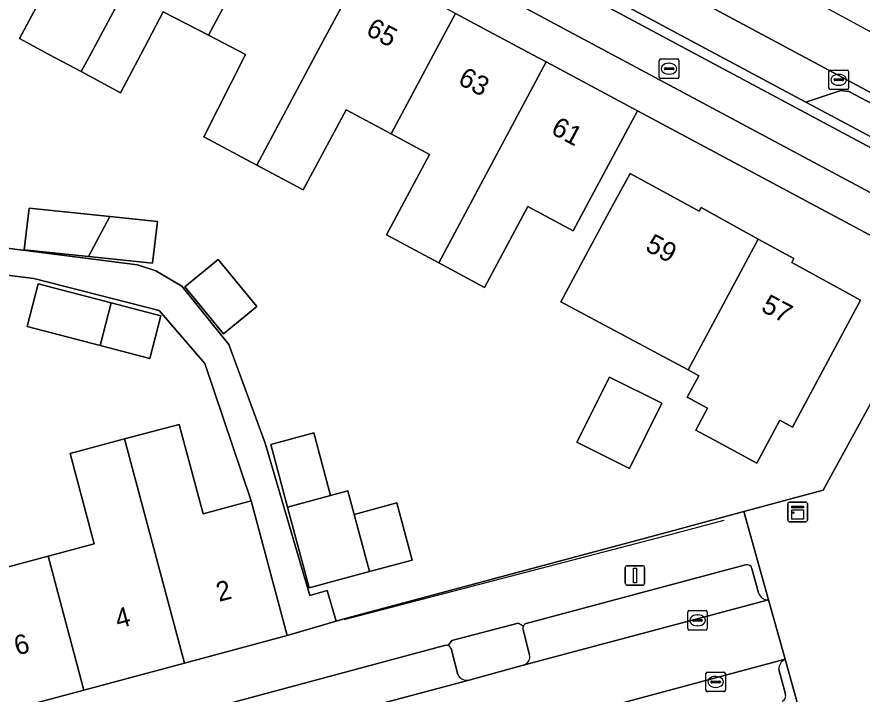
# Model space of a CAD drawing. Extents: x 159262 to 160143, y 383399 to 384319.
# Drawn here: x 159732.7 to 159776.11, y 383967 to 384001.77 of the extents above; entities that cross this region are included whole.
import ezdxf

# ---------------------------------------------------------------- set-up
doc = ezdxf.new("R2010")
doc.units = 0
for name, color, linetype in [('IMGEO_Berm_open', 7, 'Continuous'), ('IMGEO_Erf', 7, 'Continuous'), ('IMGEO_Fietspad_gesloten', 7, 'Continuous'), ('IMGEO_Groenvoorziening', 7, 'Continuous'), ('IMGEO_Kast', 7, 'Continuous'), ('IMGEO_Kolk', 7, 'Continuous'), ('IMGEO_Lichtmast', 7, 'Continuous'), ('IMGEO_Muur', 7, 'Continuous'), ('IMGEO_Pand', 7, 'Continuous'), ('IMGEO_Pand_nummerreeks', 7, 'Continuous'), ('IMGEO_Parkeervlak_open', 7, 'Continuous'), ('IMGEO_Rijbaan_lokaal_gesloten', 7, 'Continuous'), ('IMGEO_Rijbaan_lokaal_open', 7, 'Continuous'), ('IMGEO_Rioolput', 7, 'Continuous'), ('IMGEO_Verkeerseiland_open', 7, 'Continuous'), ('IMGEO_Voetpad_open', 7, 'Continuous')]:
    doc.layers.add(name, color=color, linetype=linetype)

msp = doc.modelspace()

# ---------------------------------------------------------------- linework, layer by layer
at = {"layer": 'IMGEO_Berm_open'}
msp.add_lwpolyline([(159775.422, 383997.933), (159775.009, 383997.994), (159773.209, 383997.4), (159784.17, 383991.55), (159783.656, 383993.378), (159783.403, 383993.722)], close=True, dxfattribs=at)
at = {"layer": 'IMGEO_Erf'}
for points in [[(159724.687, 383990.848), (159738.883, 383989.039), (159739.826, 383988.736), (159741.165, 383987.949), (159743.582, 383984.943), (159745.444, 383979.884), (159747.74, 383972.058), (159748.634, 383972.321), (159749.097, 383970.743), (159749.436, 383970.842), (159765.994, 383975.283), (159770.03, 383976.366), (159774.115, 383977.461), (159780.198, 383988.588), (159764.569, 383996.954), (159762.212, 383992.548), (159761.267, 383990.784), (159758.938, 383992.03), (159756.717, 383987.881), (159754.365, 383989.139), (159751.681, 383990.576), (159753.891, 383994.704), (159751.912, 383995.762), (159749.602, 383996.998), (159747.402, 383992.889), (159745.018, 383994.165), (159742.302, 383995.619), (159744.437, 383999.846), (159742.542, 384000.829), (159740.213, 384002.038), (159739.056, 383999.848), (159738.018, 383997.88), (159736.001, 383998.96), (159734.34, 383999.849), (159732.83, 384000.656), (159735.036, 384004.78)], [(159731.933, 383973.451), (159734.299, 383974.083), (159736.665, 383974.715), (159735.427, 383979.348), (159738.232, 383980.098), (159741.037, 383980.847), (159742.263, 383976.259), (159744.733, 383976.92), (159742.345, 383983.979), (159740.012, 383986.687), (159733.564, 383988.34), (159695.96, 383993.051)]]:
    msp.add_lwpolyline(points, dxfattribs=at)
for points in [[(159761.773, 383989.273), (159763.233, 383991.981), (159764.196, 383993.733), (159767.732, 383991.79), (159767.838, 383991.982), (159770.767, 383990.366), (159772.596, 383989.357), (159772.497, 383989.167), (159776.022, 383987.218), (159772.54, 383980.708), (159771.885, 383981.058), (159770.694, 383978.858), (159768.935, 383979.811), (159767.561, 383980.545), (159768.169, 383981.683), (159767.13, 383982.239), (159767.722, 383983.346), (159767.17, 383983.641), (159760.631, 383987.137)], [(159739.657, 383989.127), (159736.382, 383989.471), (159733.074, 383989.818), (159733.335, 383991.956), (159737.478, 383991.521), (159739.919, 383991.264)], [(159745.013, 383986.9), (159743.305, 383985.495), (159741.321, 383987.907), (159743.029, 383989.312)], [(159737.541, 383987.088), (159740.089, 383986.424), (159739.518, 383984.228), (159736.97, 383984.891), (159733.224, 383985.866), (159733.796, 383988.062)], [(159763.125, 383983.279), (159765.825, 383981.929), (159764.153, 383978.586), (159761.454, 383979.935)], [(159750.021, 383976.225), (159752.219, 383976.814), (159753.003, 383973.881), (159750.808, 383973.292), (159747.704, 383972.459), (159746.597, 383976.598), (159745.734, 383979.821), (159747.947, 383980.415), (159748.812, 383977.192), (159749.698, 383977.43)]]:
    msp.add_lwpolyline(points, close=True, dxfattribs=at)
at = {"layer": 'IMGEO_Fietspad_gesloten'}
msp.add_lwpolyline([(159637.547, 384066.886), (159678.317, 384045.287), (159706.724, 384030.091), (159782.916, 383989.334), (159785.314, 383988.052), (159786.588, 383987.371), (159800.678, 383979.816), (159802.382, 383978.898), (159806.209, 383976.854), (159811.759, 383973.873), (159815.384, 383972.277), (159818.103, 383970.845), (159878.488, 383938.609), (159879.571, 383940.642), (159821.924, 383971.407), (159817.239, 383973.81), (159812.887, 383975.929), (159812.762, 383975.674), (159811.755, 383976.132), (159807.769, 383978.315), (159805.944, 383979.316), (159802.985, 383980.918), (159679.545, 384046.947)], dxfattribs=at)
at = {"layer": 'IMGEO_Groenvoorziening'}
for points in [[(159758.71, 383970.491), (159758.438, 383970.634), (159755.033, 383969.741), (159754.84, 383969.485)], [(159759.033, 383969.008), (159758.692, 383970.289)], [(159754.999, 383969.337), (159755.342, 383968.003)], [(159755.854, 383967.703), (159758.766, 383968.508)]]:
    msp.add_lwpolyline(points, dxfattribs=at)
for centre, radius, start, end in [((159758.96, 383970.367), 0.279, 153.5702, 196.2456), ((159754.747, 383969.225), 0.276, 23.8743, 70.2298), ((159758.601, 383968.917), 0.441, 291.9308, 11.8648), ((159755.828, 383968.246), 0.543, 206.5427, 272.722)]:
    msp.add_arc(centre, radius, start, end, dxfattribs=at)
at = {"layer": 'IMGEO_Kast'}
for p, q in [((159772.297, 383975.926), (159772.297, 383976.767)), ((159772.297, 383976.767), (159772.297, 383975.926)), ((159772.372, 383976.851), (159773.213, 383976.851)), ((159773.213, 383976.851), (159772.372, 383976.851)), ((159773.297, 383976.776), (159773.297, 383975.935)), ((159773.297, 383975.935), (159773.297, 383976.776)), ((159773.222, 383975.851), (159772.381, 383975.851)), ((159772.381, 383975.851), (159773.222, 383975.851))]:
    msp.add_line(p, q, dxfattribs=at)
for points in [[(159772.492, 383976.641), (159773.092, 383976.641), (159773.092, 383976.556), (159772.492, 383976.556), (159772.492, 383976.641)], [(159772.492, 383976.466), (159773.092, 383976.466), (159773.092, 383975.977), (159772.492, 383975.977), (159772.492, 383976.466)]]:
    msp.add_lwpolyline(points, dxfattribs=at)
msp.add_circle((159772.576, 383976.315), 0.0377, dxfattribs=at)
for centre, start, end in [((159772.375, 383976.773), 92.4484, 184.2845), ((159772.375, 383976.773), 92.4484, 184.2845), ((159773.219, 383976.773), 2.4484, 94.2845), ((159773.219, 383976.773), 2.4484, 94.2845), ((159772.375, 383975.929), 182.4484, 274.2845), ((159772.375, 383975.929), 182.4484, 274.2845), ((159773.219, 383975.929), 272.4484, 4.2845), ((159773.219, 383975.929), 272.4484, 4.2845)]:
    msp.add_arc(centre, 0.0779, start, end, dxfattribs=at)
at = {"layer": 'IMGEO_Kolk'}
for p, q in [((159774.405, 383998.116), (159774.405, 383998.968)), ((159774.48, 383999.042), (159775.332, 383999.042)), ((159774.893, 383998.822), (159774.918, 383998.822)), ((159775.406, 383998.968), (159775.406, 383998.116)), ((159774.664, 383998.536), (159774.664, 383998.548)), ((159775.102, 383998.499), (159774.704, 383998.499)), ((159774.707, 383998.585), (159775.105, 383998.585)), ((159775.148, 383998.548), (159775.148, 383998.536)), ((159775.332, 383998.042), (159774.48, 383998.042)), ((159774.916, 383998.262), (159774.891, 383998.262)), ((159767.155, 383970.358), (159767.155, 383971.21)), ((159767.23, 383971.284), (159768.082, 383971.284)), ((159767.643, 383971.064), (159767.668, 383971.064)), ((159768.156, 383971.21), (159768.156, 383970.358)), ((159767.414, 383970.778), (159767.414, 383970.79)), ((159767.852, 383970.741), (159767.454, 383970.741)), ((159767.457, 383970.827), (159767.855, 383970.827)), ((159767.666, 383970.504), (159767.641, 383970.504)), ((159767.898, 383970.79), (159767.898, 383970.778)), ((159768.082, 383970.284), (159767.23, 383970.284)), ((159768.085, 383967.196), (159768.085, 383968.048)), ((159768.16, 383968.122), (159769.012, 383968.122)), ((159768.573, 383967.902), (159768.598, 383967.902)), ((159769.086, 383968.048), (159769.086, 383967.196)), ((159768.344, 383967.616), (159768.344, 383967.628)), ((159768.782, 383967.579), (159768.384, 383967.579)), ((159768.387, 383967.665), (159768.785, 383967.665)), ((159768.828, 383967.628), (159768.828, 383967.616)), ((159769.012, 383967.122), (159768.16, 383967.122)), ((159768.596, 383967.342), (159768.571, 383967.342))]:
    msp.add_line(p, q, dxfattribs=at)
for points in [[(159774.405, 383998.116), (159774.405, 383998.968)], [(159774.48, 383999.042), (159775.332, 383999.042)], [(159775.406, 383998.968), (159775.406, 383998.116)], [(159775.332, 383998.042), (159774.48, 383998.042)], [(159767.155, 383970.358), (159767.155, 383971.21)], [(159767.23, 383971.284), (159768.082, 383971.284)], [(159768.156, 383971.21), (159768.156, 383970.358)], [(159768.082, 383970.284), (159767.23, 383970.284)], [(159768.085, 383967.196), (159768.085, 383968.048)], [(159768.16, 383968.122), (159769.012, 383968.122)], [(159769.086, 383968.048), (159769.086, 383967.196)], [(159769.012, 383967.122), (159768.16, 383967.122)]]:
    msp.add_lwpolyline(points, dxfattribs=at)
for centre, radius, start, end in [((159774.482, 383998.966), 0.0765, 91.552, 178.448), ((159774.482, 383998.966), 0.0765, 91.552, 178.448), ((159775.33, 383998.966), 0.0765, 1.552, 88.448), ((159775.33, 383998.966), 0.0765, 1.552, 88.448), ((159774.704, 383998.545), 0.0403, 85.8775, 175.7526), ((159774.701, 383998.535), 0.0366, 178.938, 274.7102), ((159775.105, 383998.542), 0.043, 264.8664, 352.4533), ((159775.109, 383998.547), 0.0386, 1.7309, 96.639), ((159774.482, 383998.118), 0.0765, 181.552, 268.448), ((159774.482, 383998.118), 0.0765, 181.552, 268.448), ((159775.33, 383998.118), 0.0765, 271.552, 358.448), ((159775.33, 383998.118), 0.0765, 271.552, 358.448), ((159767.232, 383971.208), 0.0765, 91.552, 178.448), ((159767.232, 383971.208), 0.0765, 91.552, 178.448), ((159768.08, 383971.208), 0.0765, 1.552, 88.448), ((159768.08, 383971.208), 0.0765, 1.552, 88.448), ((159767.454, 383970.787), 0.0403, 85.8775, 175.7526), ((159767.451, 383970.777), 0.0366, 178.938, 274.7102), ((159767.855, 383970.784), 0.043, 264.8664, 352.4533), ((159767.859, 383970.789), 0.0386, 1.7309, 96.639), ((159767.232, 383970.36), 0.0765, 181.552, 268.448), ((159767.232, 383970.36), 0.0765, 181.552, 268.448), ((159768.08, 383970.36), 0.0765, 271.552, 358.448), ((159768.08, 383970.36), 0.0765, 271.552, 358.448), ((159768.162, 383968.046), 0.0765, 91.552, 178.448), ((159768.162, 383968.046), 0.0765, 91.552, 178.448), ((159769.01, 383968.046), 0.0765, 1.552, 88.448), ((159769.01, 383968.046), 0.0765, 1.552, 88.448), ((159768.384, 383967.625), 0.0403, 85.8775, 175.7526), ((159768.381, 383967.615), 0.0366, 178.938, 274.7102), ((159768.785, 383967.622), 0.043, 264.8664, 352.4533), ((159768.789, 383967.627), 0.0386, 1.7309, 96.639), ((159768.162, 383967.198), 0.0765, 181.552, 268.448), ((159768.162, 383967.198), 0.0765, 181.552, 268.448), ((159769.01, 383967.198), 0.0765, 271.552, 358.448), ((159769.01, 383967.198), 0.0765, 271.552, 358.448)]:
    msp.add_arc(centre, radius, start, end, dxfattribs=at)
for centre, major_axis, ratio, start_param, end_param in [((159774.892, 383998.542), (-0.387, 0.002), 0.722429, 4.712389, 7.853982), ((159774.917, 383998.542), (-0.39, 0.002), 0.717154, 1.570796, 4.712389), ((159767.642, 383970.784), (-0.387, 0.002), 0.722429, 4.712389, 7.853982), ((159767.667, 383970.784), (-0.39, 0.002), 0.717154, 1.570796, 4.712389), ((159768.572, 383967.622), (-0.387, 0.002), 0.722429, 4.712389, 7.853982), ((159768.597, 383967.622), (-0.39, 0.002), 0.717154, 1.570796, 4.712389)]:
    msp.add_ellipse(centre, major_axis=major_axis, ratio=ratio, start_param=start_param, end_param=end_param, dxfattribs=at)
at = {"layer": 'IMGEO_Lichtmast'}
for p, q in [((159764.046, 383973.59), (159764.836, 383973.59)), ((159764.836, 383973.59), (159764.046, 383973.59)), ((159763.946, 383972.69), (159763.946, 383973.49)), ((159763.946, 383973.49), (159763.946, 383972.69)), ((159764.936, 383973.49), (159764.936, 383972.69)), ((159764.936, 383972.69), (159764.936, 383973.49)), ((159764.836, 383972.59), (159764.046, 383972.59)), ((159764.046, 383972.59), (159764.836, 383972.59))]:
    msp.add_line(p, q, dxfattribs=at)
msp.add_lwpolyline([(159764.366, 383973.465), (159764.516, 383973.465), (159764.516, 383972.715), (159764.366, 383972.715), (159764.366, 383973.465)], dxfattribs=at)
for centre, start, end in [((159764.046, 383973.49), 90, 180), ((159764.046, 383973.49), 90, 180), ((159764.836, 383973.49), 0, 90), ((159764.836, 383973.49), 360, 90), ((159764.046, 383972.69), 180, 270), ((159764.046, 383972.69), 180, 270), ((159764.836, 383972.69), 270, 0), ((159764.836, 383972.69), 270, 0)]:
    msp.add_arc(centre, 0.1, start, end, dxfattribs=at)
at = {"layer": 'IMGEO_Muur'}
for points in [[(159769.01, 383975.903), (159766.036, 383975.127)], [(159766.036, 383975.127), (159749.489, 383970.809)]]:
    msp.add_lwpolyline(points, dxfattribs=at)
at = {"layer": 'IMGEO_Pand'}
for points in [[(159741.526, 384009.282), (159736.115, 384012.177), (159733.758, 384007.772), (159732.797, 384005.979), (159735.036, 384004.78), (159732.83, 384000.656), (159734.34, 383999.849), (159736.001, 383998.96), (159736.476, 383999.848)], [(159745.833, 384006.977), (159741.526, 384009.282), (159736.476, 383999.848), (159736.001, 383998.96), (159738.018, 383997.88), (159739.056, 383999.848), (159740.213, 384002.038), (159742.542, 384000.829)], [(159750.531, 384004.464), (159745.833, 384006.977), (159742.542, 384000.829), (159744.437, 383999.846), (159742.302, 383995.619), (159745.018, 383994.165), (159748.059, 383999.846)], [(159754.097, 383999.844), (159755.224, 384001.954), (159750.531, 384004.464), (159748.059, 383999.846), (159745.018, 383994.165), (159747.402, 383992.889), (159749.602, 383996.998), (159751.912, 383995.762)], [(159759.888, 383999.458), (159759.168, 383999.843), (159755.224, 384001.954), (159754.097, 383999.844), (159751.912, 383995.762), (159753.891, 383994.704), (159751.681, 383990.576), (159754.365, 383989.139)], [(159764.569, 383996.954), (159759.888, 383999.458), (159754.365, 383989.139), (159756.717, 383987.881), (159758.938, 383992.03), (159761.267, 383990.784), (159762.212, 383992.548)], [(159770.767, 383990.366), (159767.838, 383991.982), (159767.732, 383991.79), (159764.196, 383993.733), (159763.233, 383991.981), (159761.773, 383989.273), (159760.631, 383987.137), (159767.17, 383983.641)], [(159737.478, 383991.521), (159733.335, 383991.956), (159733.074, 383989.818), (159736.382, 383989.471)], [(159737.478, 383991.521), (159736.382, 383989.471), (159739.657, 383989.127), (159739.919, 383991.264)], [(159776.022, 383987.218), (159772.497, 383989.167), (159772.596, 383989.357), (159770.767, 383990.366), (159767.17, 383983.641), (159767.722, 383983.346), (159767.13, 383982.239), (159768.169, 383981.683), (159767.561, 383980.545), (159768.935, 383979.811), (159770.694, 383978.858), (159771.885, 383981.058), (159772.54, 383980.708)], [(159741.321, 383987.907), (159743.305, 383985.495), (159745.013, 383986.9), (159743.029, 383989.312)], [(159737.541, 383987.088), (159733.796, 383988.062), (159733.224, 383985.866), (159736.97, 383984.891)], [(159737.541, 383987.088), (159736.97, 383984.891), (159739.518, 383984.228), (159740.089, 383986.424)], [(159763.125, 383983.279), (159761.454, 383979.935), (159764.153, 383978.586), (159765.825, 383981.929)], [(159744.733, 383976.92), (159742.263, 383976.259), (159741.037, 383980.847), (159738.232, 383980.098), (159741.307, 383968.589), (159746.583, 383970.005)], [(159738.232, 383980.098), (159735.427, 383979.348), (159736.665, 383974.715), (159734.299, 383974.083), (159736.137, 383967.201), (159741.307, 383968.589)], [(159746.597, 383976.598), (159748.812, 383977.192), (159747.947, 383980.415), (159745.734, 383979.821)], [(159734.299, 383974.083), (159731.933, 383973.451), (159730.695, 383978.088), (159727.924, 383977.348), (159731.004, 383965.823), (159736.137, 383967.201)], [(159750.021, 383976.225), (159749.698, 383977.43), (159748.812, 383977.192), (159746.597, 383976.598), (159747.704, 383972.459), (159750.808, 383973.292)], [(159750.021, 383976.225), (159750.808, 383973.292), (159753.003, 383973.881), (159752.219, 383976.814)]]:
    msp.add_lwpolyline(points, close=True, dxfattribs=at)
at = {"layer": 'IMGEO_Parkeervlak_open'}
for points in [[(159803.987, 383983.19), (159783.569, 383994.131), (159680.867, 384049.101), (159650.703, 384065.122)], [(159653.135, 384061.625), (159773.209, 383997.4), (159775.009, 383997.994), (159775.422, 383997.933), (159783.403, 383993.722), (159783.656, 383993.378), (159784.17, 383991.55), (159799.823, 383983.174), (159800.328, 383983.06), (159802.664, 383983.467)], [(159770.126, 383973.633), (159758.861, 383970.625)], [(159770.791, 383972.189), (159770.452, 383973.449)], [(159758.766, 383968.508), (159771.293, 383971.845)], [(159758.692, 383970.289), (159759.033, 383969.008)], [(159754.658, 383969.486), (159743.59, 383966.517)], [(159755.342, 383968.003), (159754.999, 383969.337)], [(159772.148, 383968.784), (159708.238, 383951.642), (159704.87, 383950.769), (159657.39, 383937.992)], [(159772.165, 383966.997), (159771.834, 383968.263)], [(159743.442, 383964.383), (159755.854, 383967.703)]]:
    msp.add_lwpolyline(points, dxfattribs=at)
for centre, radius, start, end in [((159770.195, 383973.375), 0.267, 16.1299, 104.9878), ((159771.251, 383972.323), 0.479, 196.1895, 274.968), ((159758.96, 383970.367), 0.279, 153.5702, 196.2456), ((159758.959, 383970.362), 0.281, 110.5208, 152.652), ((159754.748, 383969.226), 0.275, 70.3529, 109.0174), ((159754.747, 383969.225), 0.276, 23.8743, 70.2298), ((159758.601, 383968.917), 0.441, 291.9308, 11.8648), ((159772.371, 383968.295), 0.538, 114.4812, 183.3651), ((159755.828, 383968.246), 0.543, 206.5427, 272.722), ((159771.917, 383966.893), 0.269, 288.0374, 22.7155)]:
    msp.add_arc(centre, radius, start, end, dxfattribs=at)
at = {"layer": 'IMGEO_Rijbaan_lokaal_gesloten'}
msp.add_lwpolyline([(159639.282, 384069.302), (159650.703, 384065.122), (159680.867, 384049.101), (159783.569, 383994.131), (159803.987, 383983.19), (159804.103, 383983.128), (159805.451, 383985.323), (159805.451, 383985.323), (159695.057, 384045.182)], dxfattribs=at)
at = {"layer": 'IMGEO_Rijbaan_lokaal_open'}
msp.add_lwpolyline([(159772.148, 383968.784), (159771.293, 383971.845), (159758.766, 383968.508), (159755.854, 383967.703), (159743.442, 383964.383), (159740.547, 383963.635), (159728.168, 383960.313), (159725.317, 383959.551), (159712.942, 383956.23), (159709.97, 383955.432), (159707.395, 383954.737), (159708.238, 383951.642)], close=True, dxfattribs=at)
at = {"layer": 'IMGEO_Rioolput'}
for p, q in [((159765.767, 383999.611), (159766.619, 383999.611)), ((159765.692, 383998.685), (159765.692, 383999.537)), ((159765.994, 383999.154), (159766.392, 383999.154)), ((159766.18, 383999.391), (159766.205, 383999.391)), ((159766.693, 383999.537), (159766.693, 383998.685)), ((159765.951, 383999.105), (159765.951, 383999.117)), ((159766.389, 383999.068), (159765.991, 383999.068)), ((159766.203, 383998.831), (159766.178, 383998.831)), ((159766.435, 383999.117), (159766.435, 383999.105)), ((159766.619, 383998.611), (159765.767, 383998.611))]:
    msp.add_line(p, q, dxfattribs=at)
for points in [[(159765.767, 383999.611), (159766.619, 383999.611)], [(159765.692, 383998.685), (159765.692, 383999.537)], [(159766.693, 383999.537), (159766.693, 383998.685)], [(159766.619, 383998.611), (159765.767, 383998.611)]]:
    msp.add_lwpolyline(points, dxfattribs=at)
for centre, radius, start, end in [((159765.769, 383999.535), 0.0765, 91.552, 178.448), ((159765.769, 383999.535), 0.0765, 91.552, 178.448), ((159766.617, 383999.535), 0.0765, 1.552, 88.448), ((159766.617, 383999.535), 0.0765, 1.552, 88.448), ((159765.991, 383999.114), 0.0403, 85.8775, 175.7526), ((159766.396, 383999.116), 0.0386, 1.7309, 96.639), ((159765.988, 383999.104), 0.0366, 178.938, 274.7102), ((159766.392, 383999.111), 0.043, 264.8664, 352.4533), ((159765.769, 383998.687), 0.0765, 181.552, 268.448), ((159765.769, 383998.687), 0.0765, 181.552, 268.448), ((159766.617, 383998.687), 0.0765, 271.552, 358.448), ((159766.617, 383998.687), 0.0765, 271.552, 358.448)]:
    msp.add_arc(centre, radius, start, end, dxfattribs=at)
for centre, major_axis, ratio, start_param, end_param in [((159766.179, 383999.111), (-0.387, 0.002), 0.722429, 4.712389, 7.853982), ((159766.204, 383999.111), (-0.39, 0.002), 0.717154, 1.570796, 4.712389)]:
    msp.add_ellipse(centre, major_axis=major_axis, ratio=ratio, start_param=start_param, end_param=end_param, dxfattribs=at)
at = {"layer": 'IMGEO_Verkeerseiland_open'}
for points in [[(159639.603, 384068.019), (159679.545, 384046.947), (159802.985, 383980.918)], [(159802.664, 383983.467), (159800.328, 383983.06), (159799.823, 383983.174), (159784.17, 383991.55), (159773.209, 383997.4), (159653.135, 384061.625)]]:
    msp.add_lwpolyline(points, dxfattribs=at)
at = {"layer": 'IMGEO_Voetpad_open'}
for points in [[(159782.916, 383989.334), (159706.724, 384030.091)], [(159657.934, 383998.086), (159694.64, 383993.266), (159702.105, 383965.479), (159703.962, 383958.567), (159705.102, 383958.871), (159703.26, 383965.725), (159695.96, 383993.051), (159733.564, 383988.34), (159740.012, 383986.687), (159742.345, 383983.979), (159744.733, 383976.92), (159746.583, 383970.005), (159749.097, 383970.743), (159748.634, 383972.321), (159747.74, 383972.058), (159745.444, 383979.884), (159743.582, 383984.943), (159741.165, 383987.949), (159739.826, 383988.736), (159738.883, 383989.039), (159724.687, 383990.848), (159732.797, 384005.979)], [(159755.224, 384001.954), (159759.168, 383999.843), (159759.888, 383999.458), (159764.569, 383996.954), (159780.198, 383988.588), (159782.751, 383987.322), (159783.253, 383988.239)], [(159780.198, 383988.588), (159774.115, 383977.461), (159770.03, 383976.366), (159771.293, 383971.845), (159772.148, 383968.784), (159773.286, 383964.712), (159777.272, 383965.773)], [(159771.293, 383971.845), (159770.03, 383976.366), (159765.994, 383975.283), (159749.436, 383970.842), (159749.097, 383970.743), (159746.583, 383970.005), (159741.307, 383968.589), (159736.137, 383967.201), (159731.004, 383965.823), (159725.823, 383964.433), (159720.641, 383963.042), (159715.471, 383961.654), (159710.299, 383960.266), (159705.102, 383958.871), (159703.962, 383958.567), (159698.588, 383957.126), (159693.467, 383955.752), (159688.338, 383954.375), (159683.169, 383952.988)], [(159758.861, 383970.625), (159770.126, 383973.633)], [(159770.452, 383973.449), (159770.791, 383972.189)], [(159754.84, 383969.485), (159755.033, 383969.741), (159758.438, 383970.634), (159758.71, 383970.491)], [(159743.59, 383966.517), (159754.658, 383969.486)], [(159691.458, 383942.81), (159696.606, 383944.192), (159701.754, 383945.574), (159707.051, 383946.996), (159708.19, 383947.315), (159713.443, 383948.72), (159718.603, 383950.101), (159723.761, 383951.481), (159728.92, 383952.86), (159734.08, 383954.241), (159739.238, 383955.621), (159744.397, 383957.001), (159749.555, 383958.381), (159754.715, 383959.761), (159759.99, 383961.172), (159761.123, 383961.474), (159769.133, 383963.606), (159773.286, 383964.712), (159772.148, 383968.784)], [(159771.834, 383968.263), (159772.165, 383966.997)]]:
    msp.add_lwpolyline(points, dxfattribs=at)
for centre, radius, start, end in [((159770.195, 383973.375), 0.267, 16.1299, 104.9878), ((159771.251, 383972.323), 0.479, 196.1895, 274.968), ((159758.959, 383970.362), 0.281, 110.5208, 152.652), ((159754.748, 383969.226), 0.275, 70.3529, 109.0174), ((159772.371, 383968.295), 0.538, 114.4812, 183.3651), ((159771.917, 383966.893), 0.269, 288.0374, 22.7155)]:
    msp.add_arc(centre, radius, start, end, dxfattribs=at)

# ---------------------------------------------------------------- texts
at = {"layer": 'IMGEO_Pand_nummerreeks'}
for s, rotation, p in [('65', 331.8678, (159750.564, 384000.886)), ('63', 331.862, (159755.292, 383998.357)), ('61', 331.862, (159760.068, 383995.804)), ('59', 332.3834, (159764.918, 383989.797)), ('57', 332.3834, (159770.861, 383986.688)), ('2', 14.8625, (159743.077, 383971.728)), ('4', 14.8625, (159737.892, 383970.352)), ('6', 14.8625, (159732.704, 383968.975))]:
    msp.add_text(s, height=1, rotation=rotation, dxfattribs=at).set_placement(p)

doc.saveas('drawing.dxf')
